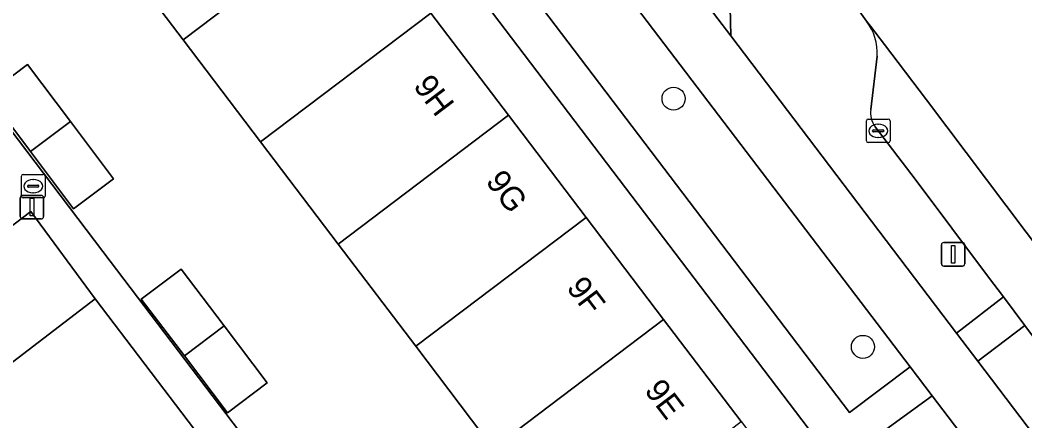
# Model space of a CAD drawing. Extents: x 160023 to 161302, y 384750 to 385707.
# Drawn here: x 160456.04 to 160498.7, y 385444.45 to 385461.49 of the extents above; entities that cross this region are included whole.
import ezdxf

# ---------------------------------------------------------------- set-up
doc = ezdxf.new("R2010")
doc.units = 0
for name, color, linetype in [('IMGEO_Berm_groen', 7, 'Continuous'), ('IMGEO_Boom', 7, 'Continuous'), ('IMGEO_Erf', 7, 'Continuous'), ('IMGEO_Fietspad_gesloten', 7, 'Continuous'), ('IMGEO_Groenvoorziening', 7, 'Continuous'), ('IMGEO_Kolk', 7, 'Continuous'), ('IMGEO_Lichtmast', 7, 'Continuous'), ('IMGEO_Pand', 7, 'Continuous'), ('IMGEO_Pand_nummerreeks', 7, 'Continuous'), ('IMGEO_Parkeervlak_halfverhard', 7, 'Continuous'), ('IMGEO_Parkeervlak_open', 7, 'Continuous'), ('IMGEO_Rijbaan_lokaal_gesloten', 7, 'Continuous'), ('IMGEO_Rijbaan_lokaal_open', 7, 'Continuous'), ('IMGEO_Rioolput', 7, 'Continuous'), ('IMGEO_Voetpad_open', 7, 'Continuous')]:
    doc.layers.add(name, color=color, linetype=linetype)

msp = doc.modelspace()

# ---------------------------------------------------------------- linework, layer by layer
at = {"layer": 'IMGEO_Berm_groen'}
for points in [[(160473.388, 385473.626), (160470.873, 385471.66), (160491.256, 385444.81), (160493.83, 385446.745)], [(160494.764, 385445.517), (160492.165, 385443.635), (160502.396, 385430.153), (160504.971, 385432.095)]]:
    msp.add_lwpolyline(points, close=True, dxfattribs=at)
at = {"layer": 'IMGEO_Boom'}
for centre in [(160483.782, 385458.148), (160491.821, 385447.599)]:
    msp.add_circle(centre, 0.489, dxfattribs=at)
at = {"layer": 'IMGEO_Erf'}
for points in [[(160500.192, 385410.68), (160504.617, 385412.665), (160509.041, 385414.649), (160505.278, 385423.36), (160461.664, 385480.824)], [(160473.482, 385461.784), (160476.774, 385457.443), (160480.066, 385453.102), (160483.358, 385448.762), (160486.65, 385444.421), (160489.943, 385440.08), (160493.235, 385435.74), (160496.527, 385431.399), (160499.819, 385427.058), (160503.111, 385422.718), (160499.899, 385420.283), (160500.755, 385419.154), (160496.515, 385415.995), (160487.802, 385412.138), (160485.772, 385414.808), (160480.97, 385411.183), (160478.224, 385414.762), (160461.77, 385402.183)]]:
    msp.add_lwpolyline(points, dxfattribs=at)
for points in [[(160469.546, 385451.964), (160466.255, 385456.306), (160462.964, 385460.647), (160459.673, 385464.989), (160458.954, 385464.442), (160455.505, 385468.98), (160452.135, 385473.414), (160447.335, 385469.793), (160445.217, 385468.195), (160448.667, 385463.642), (160449.825, 385464.519), (160459.553, 385451.644), (160488.294, 385413.757), (160495.92, 385417.173), (160495.875, 385417.232), (160492.584, 385421.574), (160489.293, 385425.915), (160486.002, 385430.257), (160482.711, 385434.598), (160479.42, 385438.94), (160476.128, 385443.281), (160472.837, 385447.623)], [(160460.001, 385454.736), (160458.308, 385453.466), (160456.483, 385455.898), (160454.666, 385458.321), (160456.352, 385459.601), (160458.177, 385457.169)], [(160464.707, 385448.489), (160466.535, 385446.076), (160464.848, 385444.797), (160463.02, 385447.21), (160461.185, 385449.631), (160462.878, 385450.901)]]:
    msp.add_lwpolyline(points, close=True, dxfattribs=at)
at = {"layer": 'IMGEO_Fietspad_gesloten'}
for points in [[(160557.043, 385367.718), (160554.061, 385371.46), (160553.925, 385371.64), (160547.014, 385380.747), (160546.854, 385380.958), (160539.862, 385390.15), (160538.063, 385392.567), (160536.369, 385394.761), (160526.049, 385408.311), (160523.19, 385412.064), (160521.367, 385414.466), (160507.775, 385432.386), (160506.859, 385433.594), (160496.701, 385446.986), (160495.79, 385448.187), (160486.213, 385460.814), (160482.072, 385466.259), (160477.883, 385471.703), (160476.046, 385474.129), (160468.509, 385483.99), (160467.607, 385485.214), (160450.164, 385508.169)], [(160449.613, 385504.891), (160459.973, 385491.267), (160463.968, 385486.014), (160472.502, 385474.792), (160473.388, 385473.626), (160493.83, 385446.745), (160494.764, 385445.517), (160504.971, 385432.095), (160505.899, 385430.875), (160519.697, 385412.717), (160520.509, 385411.649), (160520.614, 385411.511), (160523.314, 385407.987), (160534.366, 385393.459), (160554.321, 385367.155)], [(160482.072, 385466.259), (160486.213, 385460.814), (160486.188, 385462.034), (160489.555, 385464.633), (160487.034, 385467.978)]]:
    msp.add_lwpolyline(points, dxfattribs=at)
at = {"layer": 'IMGEO_Groenvoorziening'}
for points in [[(160491.967, 385461.439), (160491.691, 385461.837), (160489.555, 385464.633), (160486.188, 385462.034), (160486.213, 385460.814), (160495.79, 385448.187), (160497.785, 385449.724), (160497.158, 385450.565), (160494.044, 385454.721), (160492.334, 385456.955)], [(160492.155, 385457.69), (160492.424, 385459.953)]]:
    msp.add_lwpolyline(points, dxfattribs=at)
msp.add_lwpolyline([(160498.696, 385448.504), (160496.701, 385446.986), (160506.859, 385433.594), (160508.762, 385434.937), (160508.418, 385435.41), (160505.422, 385439.48), (160502.569, 385443.347), (160499.569, 385447.333)], close=True, dxfattribs=at)
for centre, radius, start, end in [((160490.262, 385460.101), 2.167, 356.0762, 38.113), ((160493.151, 385457.543), 1.007, 171.6242, 215.7502)]:
    msp.add_arc(centre, radius, start, end, dxfattribs=at)
at = {"layer": 'IMGEO_Kolk'}
for p, q in [((160491.97, 385456.351), (160491.97, 385457.203)), ((160492.045, 385457.277), (160492.897, 385457.277)), ((160492.971, 385457.203), (160492.971, 385456.351)), ((160492.229, 385456.771), (160492.229, 385456.783)), ((160492.272, 385456.82), (160492.67, 385456.82)), ((160492.458, 385457.057), (160492.483, 385457.057)), ((160492.713, 385456.783), (160492.713, 385456.771)), ((160492.667, 385456.734), (160492.269, 385456.734)), ((160492.481, 385456.497), (160492.456, 385456.497)), ((160492.897, 385456.277), (160492.045, 385456.277))]:
    msp.add_line(p, q, dxfattribs=at)
for points in [[(160491.97, 385456.351), (160491.97, 385457.203)], [(160492.045, 385457.277), (160492.897, 385457.277)], [(160492.971, 385457.203), (160492.971, 385456.351)], [(160492.897, 385456.277), (160492.045, 385456.277)]]:
    msp.add_lwpolyline(points, dxfattribs=at)
for centre, radius, start, end in [((160492.047, 385457.201), 0.0765, 91.552, 178.448), ((160492.047, 385457.201), 0.0765, 91.552, 178.448), ((160492.895, 385457.201), 0.0765, 1.552, 88.448), ((160492.895, 385457.201), 0.0765, 1.552, 88.448), ((160492.269, 385456.78), 0.0403, 85.8775, 175.7526), ((160492.266, 385456.77), 0.0366, 178.938, 274.7102), ((160492.67, 385456.777), 0.043, 264.8664, 352.4533), ((160492.674, 385456.782), 0.0386, 1.7309, 96.639), ((160492.047, 385456.353), 0.0765, 181.552, 268.448), ((160492.047, 385456.353), 0.0765, 181.552, 268.448), ((160492.895, 385456.353), 0.0765, 271.552, 358.448), ((160492.895, 385456.353), 0.0765, 271.552, 358.448)]:
    msp.add_arc(centre, radius, start, end, dxfattribs=at)
for centre, major_axis, ratio, start_param, end_param in [((160492.457, 385456.777), (-0.387, 0.002), 0.722429, 4.712389, 7.853982), ((160492.482, 385456.777), (-0.39, 0.002), 0.717154, 1.570796, 4.712389)]:
    msp.add_ellipse(centre, major_axis=major_axis, ratio=ratio, start_param=start_param, end_param=end_param, dxfattribs=at)
at = {"layer": 'IMGEO_Lichtmast'}
for p, q in [((160456.051, 385453.136), (160456.051, 385453.936)), ((160456.051, 385453.936), (160456.051, 385453.136)), ((160456.151, 385454.036), (160456.941, 385454.036)), ((160456.941, 385454.036), (160456.151, 385454.036)), ((160457.041, 385453.936), (160457.041, 385453.136)), ((160457.041, 385453.136), (160457.041, 385453.936)), ((160456.941, 385453.036), (160456.151, 385453.036)), ((160456.151, 385453.036), (160456.941, 385453.036)), ((160495.155, 385451.133), (160495.155, 385451.933)), ((160495.155, 385451.933), (160495.155, 385451.133)), ((160495.255, 385452.033), (160496.045, 385452.033)), ((160496.045, 385452.033), (160495.255, 385452.033)), ((160496.145, 385451.933), (160496.145, 385451.133)), ((160496.145, 385451.133), (160496.145, 385451.933)), ((160496.045, 385451.033), (160495.255, 385451.033)), ((160495.255, 385451.033), (160496.045, 385451.033))]:
    msp.add_line(p, q, dxfattribs=at)
for points in [[(160456.471, 385453.911), (160456.621, 385453.911), (160456.621, 385453.161), (160456.471, 385453.161), (160456.471, 385453.911)], [(160495.575, 385451.908), (160495.725, 385451.908), (160495.725, 385451.158), (160495.575, 385451.158), (160495.575, 385451.908)]]:
    msp.add_lwpolyline(points, dxfattribs=at)
for centre, start, end in [((160456.151, 385453.936), 90, 180), ((160456.151, 385453.936), 90, 180), ((160456.941, 385453.936), 0, 90), ((160456.941, 385453.936), 360, 90), ((160456.151, 385453.136), 180, 270), ((160456.151, 385453.136), 180, 270), ((160456.941, 385453.136), 270, 0), ((160456.941, 385453.136), 270, 0), ((160495.255, 385451.933), 90, 180), ((160495.255, 385451.933), 90, 180), ((160496.045, 385451.933), 0, 90), ((160496.045, 385451.933), 360, 90), ((160495.255, 385451.133), 180, 270), ((160495.255, 385451.133), 180, 270), ((160496.045, 385451.133), 270, 0), ((160496.045, 385451.133), 270, 0)]:
    msp.add_arc(centre, 0.1, start, end, dxfattribs=at)
at = {"layer": 'IMGEO_Pand'}
for points in [[(160470.189, 385466.125), (160466.788, 385470.609), (160459.553, 385465.124), (160459.673, 385464.989), (160462.964, 385460.647)], [(160473.482, 385461.784), (160470.189, 385466.125), (160462.964, 385460.647), (160466.255, 385456.306)], [(160476.774, 385457.443), (160473.482, 385461.784), (160466.255, 385456.306), (160469.546, 385451.964)], [(160456.352, 385459.601), (160454.666, 385458.321), (160456.483, 385455.898), (160458.177, 385457.169)], [(160458.177, 385457.169), (160456.483, 385455.898), (160458.308, 385453.466), (160460.001, 385454.736)], [(160480.066, 385453.102), (160476.774, 385457.443), (160469.546, 385451.964), (160472.837, 385447.623)], [(160483.358, 385448.762), (160480.066, 385453.102), (160472.837, 385447.623), (160476.128, 385443.281)], [(160462.878, 385450.901), (160461.185, 385449.631), (160463.02, 385447.21), (160464.707, 385448.489)], [(160486.65, 385444.421), (160483.358, 385448.762), (160476.128, 385443.281), (160479.42, 385438.94)], [(160464.707, 385448.489), (160463.02, 385447.21), (160464.848, 385444.797), (160466.535, 385446.076)]]:
    msp.add_lwpolyline(points, close=True, dxfattribs=at)
at = {"layer": 'IMGEO_Parkeervlak_halfverhard'}
msp.add_lwpolyline([(160459.234, 385449.636), (160456.502, 385453.347), (160438.654, 385439.771), (160441.485, 385436.035)], close=True, dxfattribs=at)
at = {"layer": 'IMGEO_Parkeervlak_open'}
for points in [[(160524.231, 385417.656), (160524.087, 385417.857), (160523.892, 385418.13), (160520.285, 385423.163), (160516.604, 385428.261), (160512.396, 385434.081), (160508.519, 385439.367), (160504.672, 385444.526), (160500.438, 385450.238), (160494.514, 385458.092), (160492.738, 385460.448), (160492.138, 385461.232), (160491.967, 385461.439)], [(160492.424, 385459.953), (160492.155, 385457.69)], [(160492.334, 385456.955), (160494.044, 385454.721), (160497.158, 385450.565), (160497.785, 385449.724), (160498.696, 385448.504), (160499.569, 385447.333), (160502.569, 385443.347), (160505.422, 385439.48), (160508.418, 385435.41), (160508.762, 385434.937), (160509.65, 385433.716), (160510.536, 385432.497), (160514.083, 385427.629), (160517.698, 385422.604), (160520.217, 385419.129)]]:
    msp.add_lwpolyline(points, dxfattribs=at)
for centre, radius, start, end in [((160490.262, 385460.101), 2.167, 356.0762, 38.113), ((160493.151, 385457.543), 1.007, 171.6242, 215.7502)]:
    msp.add_arc(centre, radius, start, end, dxfattribs=at)
at = {"layer": 'IMGEO_Rijbaan_lokaal_gesloten'}
msp.add_lwpolyline([(160427.902, 385545.817), (160462.714, 385500), (160479.436, 385477.991), (160480.043, 385477.196), (160480.15, 385477.055), (160481.89, 385474.772), (160482.012, 385474.612), (160487.034, 385467.978), (160489.555, 385464.633), (160491.691, 385461.837), (160491.967, 385461.439), (160492.138, 385461.232), (160492.738, 385460.448), (160494.514, 385458.092), (160500.438, 385450.238), (160504.672, 385444.526), (160508.519, 385439.367), (160512.396, 385434.081), (160516.604, 385428.261), (160520.285, 385423.163), (160523.892, 385418.13), (160524.087, 385417.857), (160524.231, 385417.656)], dxfattribs=at)
at = {"layer": 'IMGEO_Rijbaan_lokaal_open'}
for points in [[(160438.654, 385439.771), (160456.502, 385453.347), (160459.234, 385449.636), (160463.447, 385444.083), (160468.868, 385436.955), (160473.139, 385431.323), (160478.539, 385424.197), (160482.473, 385419.027), (160485.497, 385415.003), (160481.336, 385411.848), (160478.798, 385415.21), (160478.63, 385415.096), (160478.224, 385414.762), (160480.97, 385411.183), (160485.772, 385414.808), (160487.802, 385412.138), (160496.515, 385415.995), (160500.755, 385419.154), (160499.899, 385420.283), (160495.875, 385417.232), (160495.92, 385417.173), (160488.294, 385413.757), (160459.553, 385451.644), (160449.825, 385464.519)], [(160449.741, 385433.612), (160463.447, 385444.083), (160459.234, 385449.636), (160441.485, 385436.035)]]:
    msp.add_lwpolyline(points, dxfattribs=at)
at = {"layer": 'IMGEO_Rioolput'}
for p, q in [((160456.1, 385454.001), (160456.1, 385454.853)), ((160456.175, 385454.927), (160457.027, 385454.927)), ((160456.588, 385454.707), (160456.613, 385454.707)), ((160457.101, 385454.853), (160457.101, 385454.001)), ((160456.359, 385454.421), (160456.359, 385454.433)), ((160456.797, 385454.384), (160456.399, 385454.384)), ((160456.402, 385454.47), (160456.8, 385454.47)), ((160456.843, 385454.433), (160456.843, 385454.421)), ((160457.027, 385453.927), (160456.175, 385453.927)), ((160456.611, 385454.147), (160456.586, 385454.147))]:
    msp.add_line(p, q, dxfattribs=at)
for points in [[(160456.1, 385454.001), (160456.1, 385454.853)], [(160456.175, 385454.927), (160457.027, 385454.927)], [(160457.101, 385454.853), (160457.101, 385454.001)], [(160457.027, 385453.927), (160456.175, 385453.927)]]:
    msp.add_lwpolyline(points, dxfattribs=at)
for centre, radius, start, end in [((160456.177, 385454.851), 0.0765, 91.552, 178.448), ((160456.177, 385454.851), 0.0765, 91.552, 178.448), ((160457.025, 385454.851), 0.0765, 1.552, 88.448), ((160457.025, 385454.851), 0.0765, 1.552, 88.448), ((160456.399, 385454.43), 0.0403, 85.8775, 175.7526), ((160456.396, 385454.42), 0.0366, 178.938, 274.7102), ((160456.8, 385454.427), 0.043, 264.8664, 352.4533), ((160456.804, 385454.432), 0.0386, 1.7309, 96.639), ((160456.177, 385454.003), 0.0765, 181.552, 268.448), ((160456.177, 385454.003), 0.0765, 181.552, 268.448), ((160457.025, 385454.003), 0.0765, 271.552, 358.448), ((160457.025, 385454.003), 0.0765, 271.552, 358.448)]:
    msp.add_arc(centre, radius, start, end, dxfattribs=at)
for centre, major_axis, ratio, start_param, end_param in [((160456.587, 385454.427), (-0.387, 0.002), 0.722429, 4.712389, 7.853982), ((160456.612, 385454.427), (-0.39, 0.002), 0.717154, 1.570796, 4.712389)]:
    msp.add_ellipse(centre, major_axis=major_axis, ratio=ratio, start_param=start_param, end_param=end_param, dxfattribs=at)
at = {"layer": 'IMGEO_Voetpad_open'}
for points in [[(160309.31, 385683.738), (160355.614, 385622.731), (160357.428, 385620.349), (160358.041, 385619.543), (160358.245, 385619.276), (160357.125, 385618.422), (160361.856, 385612.196), (160387.38, 385578.566), (160387.517, 385578.387), (160393.142, 385571.008), (160399.19, 385563.077), (160401.63, 385559.862), (160403.817, 385556.981), (160444.37, 385503.548), (160445.278, 385502.355), (160457.038, 385486.896), (160458.867, 385484.508), (160461.664, 385480.824), (160505.278, 385423.36), (160515.52, 385409.866), (160516.757, 385408.146), (160517.963, 385406.666), (160522.357, 385400.853)], [(160523.504, 385402.352), (160519.61, 385407.403), (160518.029, 385409.493), (160520.614, 385411.511), (160520.509, 385411.649), (160519.697, 385412.717), (160517.118, 385410.697), (160503.303, 385428.959), (160505.899, 385430.875), (160504.971, 385432.095), (160502.396, 385430.153), (160492.165, 385443.635), (160494.764, 385445.517), (160493.83, 385446.745), (160491.256, 385444.81), (160470.873, 385471.66)]]:
    msp.add_lwpolyline(points, dxfattribs=at)
msp.add_lwpolyline([(160497.785, 385449.724), (160495.79, 385448.187), (160496.701, 385446.986), (160498.696, 385448.504)], close=True, dxfattribs=at)

# ---------------------------------------------------------------- texts
at = {"layer": 'IMGEO_Pand_nummerreeks'}
for s, p in [('9H', (160472.703, 385458.674)), ('9G', (160475.776, 385454.621)), ('9F', (160479.205, 385450.101)), ('9E', (160482.514, 385445.738))]:
    msp.add_text(s, height=1, rotation=307.179, dxfattribs=at).set_placement(p)

doc.saveas('drawing.dxf')
